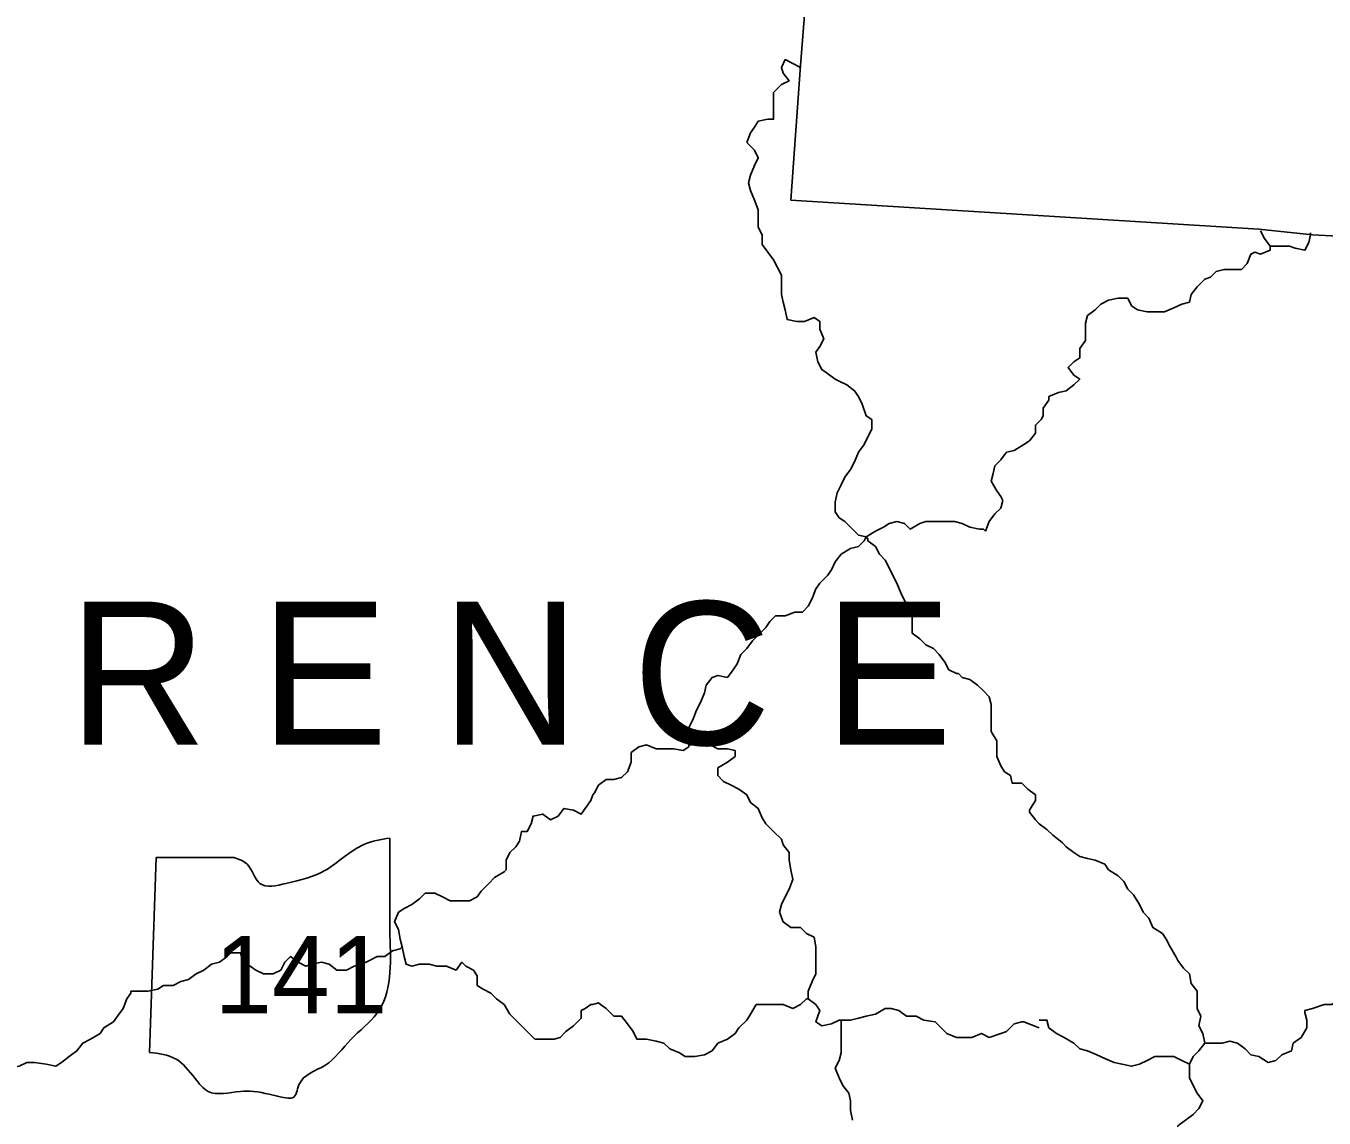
# Model space of a CAD drawing. Extents: x 0 to 34, y 0 to 22.
# Drawn here: x 7.373 to 8.293, y 15.579 to 16.352 of the extents above; entities that cross this region are included whole.
import ezdxf

# ---------------------------------------------------------------- set-up
doc = ezdxf.new("R2010")
doc.units = 0
doc.layers.add('Default', color=7, linetype='Continuous')
doc.layers.add('TR_Turning_Path1', color=7, linetype='Continuous')

msp = doc.modelspace()

# ---------------------------------------------------------------- linework, layer by layer
at = {"layer": 'Default'}
for points in [[(7.55101, 16.96366), (7.52511, 16.66507), (7.87687, 16.63644), (7.86733, 16.50283), (7.9355, 16.49737), (7.92186, 16.32422), (7.91505, 16.22878), (8.24636, 16.20833), (8.28453, 16.20424), (8.33362, 16.20151)], [(7.88369, 16.26968), (7.88641, 16.2765), (7.88914, 16.28059), (7.89187, 16.28468), (7.89868, 16.28604), (7.90278, 16.28604), (7.90278, 16.29422), (7.90278, 16.30104), (7.90278, 16.30513), (7.90823, 16.31058), (7.91368, 16.31331), (7.90959, 16.31876), (7.90823, 16.32285), (7.91096, 16.32831), (7.92186, 16.32285)], [(7.91232, 16.14425), (7.91096, 16.15106), (7.90959, 16.15652), (7.90823, 16.16197), (7.90823, 16.17015), (7.90823, 16.17561), (7.9055, 16.18106), (7.90278, 16.18651), (7.89868, 16.19197), (7.89459, 16.19742), (7.89459, 16.20424), (7.89187, 16.20969), (7.89187, 16.21514), (7.89187, 16.22196), (7.88914, 16.22878), (7.88641, 16.2356), (7.88505, 16.24105), (7.88641, 16.2465), (7.88914, 16.25332), (7.89187, 16.25877), (7.88914, 16.26423), (7.88505, 16.26832), (7.88369, 16.26968)], [(8.25454, 16.19606), (8.25045, 16.20151), (8.24772, 16.20696)], [(8.25454, 16.19606), (8.26135, 16.19606), (8.26817, 16.19606), (8.27226, 16.19469), (8.27908, 16.19333), (8.28181, 16.19878), (8.28317, 16.20424), (8.28317, 16.2056)], [(8.17273, 16.1497), (8.17955, 16.1497), (8.18637, 16.15243), (8.19182, 16.15515), (8.19727, 16.15652), (8.19864, 16.16197), (8.20273, 16.16742), (8.20818, 16.17288), (8.21227, 16.17424), (8.21636, 16.17833), (8.22182, 16.1797), (8.22863, 16.1797), (8.23409, 16.1797), (8.23818, 16.18379), (8.2409, 16.1906), (8.24363, 16.19197), (8.24772, 16.1906), (8.25454, 16.19333), (8.25454, 16.19469), (8.25454, 16.19606)], [(8.09774, 16.08971), (8.10456, 16.09244), (8.11002, 16.0938), (8.11547, 16.09789), (8.11956, 16.10198), (8.11547, 16.10471), (8.11138, 16.11016), (8.11547, 16.11425), (8.11956, 16.11698), (8.11956, 16.1238), (8.12365, 16.12925), (8.12365, 16.1347), (8.12365, 16.14152), (8.12501, 16.14697), (8.13047, 16.15106), (8.13456, 16.15515), (8.14001, 16.15788), (8.14683, 16.15924), (8.15364, 16.15924), (8.15637, 16.15379), (8.16046, 16.15106), (8.16728, 16.1497), (8.17273, 16.1497), (8.17273, 16.1497)], [(7.9464, 16.10198), (7.94095, 16.10607), (7.93686, 16.1088), (7.93413, 16.11425), (7.93277, 16.12107), (7.9355, 16.12516), (7.93822, 16.13061), (7.9355, 16.13743), (7.9355, 16.14288), (7.93141, 16.14561), (7.92459, 16.14288), (7.91914, 16.14288), (7.91232, 16.14425), (7.91232, 16.14425)], [(7.96822, 15.99018), (7.96277, 15.99154), (7.95868, 15.99563), (7.95322, 16.00109), (7.94913, 16.00381), (7.9464, 16.0079), (7.9464, 16.01472), (7.94777, 16.02154), (7.95049, 16.02699), (7.95322, 16.03245), (7.95731, 16.0379), (7.96004, 16.04335), (7.96277, 16.05017), (7.96686, 16.05562), (7.96958, 16.06108), (7.97231, 16.06653), (7.97231, 16.07335), (7.96822, 16.07608), (7.96549, 16.08426), (7.96277, 16.08971), (7.96004, 16.0938), (7.95459, 16.09789), (7.94913, 16.10062), (7.9464, 16.10198)], [(8.06366, 16.01881), (8.06093, 16.0229), (8.05684, 16.02972), (8.05821, 16.03517), (8.05957, 16.04063), (8.06366, 16.04472), (8.06775, 16.05017), (8.0732, 16.05153), (8.08002, 16.05562), (8.08411, 16.05835), (8.0882, 16.0638), (8.0882, 16.06926), (8.09229, 16.07335), (8.09365, 16.07608), (8.09365, 16.08153), (8.09774, 16.08698), (8.09774, 16.08971), (8.09774, 16.08971)], [(8.05275, 15.99427), (8.05548, 16.00109), (8.05957, 16.00654), (8.06366, 16.01063), (8.06502, 16.01608), (8.06366, 16.01881)], [(7.96822, 15.99018), (7.97504, 15.99427), (7.98049, 15.997), (7.98458, 15.99972), (7.99003, 16.00109), (7.99549, 15.99972), (7.99958, 15.99563), (8.0064, 15.99972), (8.01049, 16.00109), (8.0173, 16.00109), (8.02412, 16.00109), (8.03094, 16.00109), (8.03639, 15.99972), (8.04184, 15.997), (8.04866, 15.99563), (8.05139, 15.99563), (8.05275, 15.99427)], [(7.84278, 15.84293), (7.84278, 15.84838), (7.84278, 15.8552), (7.84551, 15.86065), (7.84824, 15.86747), (7.85097, 15.87293), (7.85369, 15.87974), (7.85506, 15.8852), (7.85915, 15.89065), (7.86324, 15.89201), (7.87005, 15.89065), (7.87414, 15.8961), (7.87687, 15.90019), (7.8796, 15.90701), (7.88369, 15.9111), (7.88778, 15.91656), (7.89187, 15.92065), (7.89732, 15.9261), (7.90005, 15.93019), (7.90414, 15.93428), (7.91096, 15.93428), (7.91777, 15.93701), (7.92323, 15.93701), (7.92732, 15.9411), (7.93004, 15.94655), (7.93277, 15.95337), (7.9355, 15.95746), (7.94095, 15.96291), (7.94368, 15.967), (7.9464, 15.97246), (7.95049, 15.97791), (7.95731, 15.982), (7.96277, 15.98336), (7.96686, 15.98745), (7.96822, 15.99018), (7.96822, 15.99018)], [(8.0323, 15.89338), (8.02685, 15.8961), (8.02412, 15.90156), (8.02003, 15.90701), (8.01594, 15.9111), (8.01049, 15.91383), (8.0064, 15.91792), (8.00094, 15.92201), (8.00094, 15.92746), (8.00094, 15.93428), (7.99958, 15.93973), (7.99549, 15.94519), (7.99276, 15.95064), (7.99003, 15.95746), (7.98731, 15.96291), (7.98458, 15.96837), (7.98185, 15.97382), (7.97776, 15.97791), (7.97504, 15.98336), (7.96958, 15.98745), (7.96958, 15.98882), (7.96822, 15.99018)], [(8.08411, 15.79657), (8.0882, 15.80339), (8.0882, 15.80748), (8.08275, 15.81157), (8.07866, 15.81566), (8.07184, 15.81566), (8.07048, 15.82112), (8.06639, 15.82384), (8.06366, 15.82793), (8.06093, 15.83475), (8.06093, 15.8402), (8.06093, 15.84566), (8.05684, 15.85247), (8.05684, 15.85929), (8.05684, 15.86475), (8.05684, 15.87156), (8.05548, 15.87702), (8.05139, 15.88111), (8.0473, 15.8852), (8.04184, 15.88929), (8.03639, 15.89065), (8.03366, 15.89338), (8.0323, 15.89338)], [(7.77598, 15.80884), (7.7787, 15.8143), (7.78416, 15.81839), (7.78961, 15.81839), (7.79507, 15.81975), (7.79916, 15.82384), (7.80188, 15.83066), (7.80188, 15.83748), (7.80734, 15.84157), (7.81279, 15.84293), (7.81961, 15.8402), (7.82506, 15.8402), (7.83188, 15.8402), (7.83869, 15.83884), (7.84278, 15.84157), (7.84278, 15.84157), (7.84278, 15.84293)], [(7.91368, 15.74067), (7.91641, 15.74749), (7.91505, 15.75431), (7.91368, 15.76113), (7.91368, 15.76658), (7.90959, 15.77203), (7.90823, 15.77612), (7.90278, 15.78158), (7.89732, 15.78703), (7.89459, 15.79112), (7.89187, 15.79794), (7.88641, 15.80203), (7.88369, 15.80748), (7.87823, 15.81157), (7.87278, 15.8143), (7.86733, 15.81703), (7.86324, 15.82112), (7.86324, 15.82657), (7.87005, 15.83066), (7.87551, 15.83475), (7.87551, 15.83884), (7.87005, 15.8402), (7.86324, 15.8402), (7.85778, 15.84293), (7.85097, 15.84293), (7.84415, 15.84293), (7.84278, 15.84293)], [(7.71326, 15.75431), (7.71326, 15.76113), (7.71599, 15.76658), (7.72008, 15.77067), (7.7228, 15.77476), (7.72417, 15.78158), (7.72826, 15.78158), (7.73098, 15.78703), (7.73235, 15.79248), (7.73916, 15.79385), (7.74462, 15.78976), (7.75007, 15.79248), (7.75416, 15.79794), (7.76098, 15.79657), (7.76643, 15.79385), (7.76916, 15.79794), (7.77325, 15.80339), (7.77461, 15.80748), (7.77598, 15.80884)], [(8.18773, 15.69295), (8.18364, 15.69977), (8.18091, 15.70522), (8.17819, 15.70932), (8.17137, 15.71341), (8.16864, 15.72022), (8.16455, 15.72431), (8.16183, 15.72977), (8.15773, 15.73658), (8.15364, 15.74067), (8.15092, 15.74613), (8.14683, 15.75022), (8.14001, 15.75431), (8.13728, 15.7584), (8.13047, 15.76113), (8.12501, 15.76249), (8.11956, 15.76385), (8.11547, 15.76658), (8.11002, 15.77067), (8.10729, 15.7734), (8.10592, 15.77476), (8.10047, 15.77885), (8.09638, 15.78294), (8.09093, 15.78703), (8.0882, 15.78976), (8.08411, 15.79521), (8.08411, 15.79657)], [(7.63093, 15.70789), (7.63093, 15.77692)], [(7.46067, 15.62506), (7.46528, 15.76311), (7.52049, 15.76311)], [(7.63964, 15.69977), (7.63827, 15.70522), (7.63691, 15.71204), (7.63418, 15.7175), (7.63691, 15.72431), (7.641, 15.72704), (7.64645, 15.72977), (7.65191, 15.73386), (7.656, 15.73795), (7.66281, 15.73795), (7.66827, 15.73522), (7.67372, 15.73249), (7.68054, 15.73249), (7.68735, 15.73249), (7.69281, 15.73522), (7.69554, 15.73931), (7.70099, 15.74476), (7.70508, 15.74885), (7.7119, 15.75294), (7.7119, 15.75294), (7.71326, 15.75431)], [(7.92732, 15.66296), (7.92732, 15.66841), (7.93004, 15.67523), (7.93277, 15.68068), (7.93277, 15.6875), (7.93277, 15.69295), (7.93277, 15.69977), (7.93141, 15.70659), (7.92595, 15.70932), (7.92186, 15.71341), (7.91505, 15.71341), (7.90959, 15.7175), (7.90687, 15.72431), (7.90823, 15.72977), (7.91096, 15.73522), (7.91368, 15.74067), (7.91368, 15.74067)], [(7.54147, 15.68068), (7.54829, 15.68068), (7.55374, 15.68341), (7.55647, 15.68886), (7.56056, 15.69295), (7.56601, 15.68886), (7.57146, 15.68614), (7.57555, 15.6875), (7.58237, 15.68886), (7.58783, 15.6875), (7.59328, 15.68341), (7.6001, 15.68341), (7.60555, 15.68614), (7.611, 15.6875), (7.61646, 15.69023), (7.62191, 15.69295), (7.62736, 15.69295), (7.63282, 15.69704), (7.63827, 15.69841), (7.63964, 15.69977)], [(7.63964, 15.69977), (7.641, 15.69295), (7.64236, 15.6875), (7.64645, 15.68614), (7.65191, 15.6875), (7.65872, 15.6875), (7.66418, 15.68614), (7.67099, 15.68614), (7.67781, 15.68341), (7.6819, 15.68886), (7.68463, 15.68614), (7.69008, 15.68341), (7.69281, 15.67932), (7.69281, 15.6725), (7.6969, 15.66978), (7.70235, 15.66705), (7.70644, 15.66296), (7.7119, 15.65887), (7.71599, 15.65205), (7.72008, 15.64796), (7.72417, 15.64387), (7.72962, 15.63842), (7.73371, 15.63433), (7.73916, 15.63433), (7.74735, 15.63433), (7.75144, 15.63569), (7.75553, 15.63978), (7.76098, 15.64387), (7.76643, 15.64932), (7.76643, 15.65478), (7.76916, 15.65614), (7.77325, 15.65887), (7.77325, 15.65887), (7.77461, 15.65887)], [(7.44739, 15.66841), (7.45285, 15.66841), (7.45966, 15.66841), (7.46648, 15.66978), (7.47057, 15.6725), (7.47739, 15.6725), (7.48284, 15.67523), (7.4883, 15.67659), (7.49375, 15.68068), (7.4992, 15.68341), (7.50466, 15.6875), (7.51011, 15.68886), (7.51556, 15.69295), (7.51829, 15.69568), (7.52511, 15.69568), (7.52647, 15.69023), (7.53192, 15.68614), (7.53602, 15.68341), (7.54147, 15.68068), (7.54147, 15.68068), (7.54147, 15.68068)], [(8.20818, 15.6316), (8.20682, 15.63842), (8.20409, 15.64387), (8.20545, 15.65069), (8.20273, 15.65614), (8.20273, 15.66296), (8.20273, 15.66841), (8.19864, 15.67387), (8.19727, 15.68068), (8.19318, 15.68477), (8.18909, 15.69023), (8.18773, 15.69295), (8.18773, 15.69295)], [(8.27908, 15.65478), (8.28453, 15.65614), (8.29271, 15.65887), (8.29817, 15.65887), (8.30362, 15.66296), (8.30907, 15.66432), (8.31726, 15.66432), (8.32135, 15.66705), (8.3268, 15.66432), (8.33362, 15.66432), (8.34043, 15.66705), (8.34316, 15.66978)], [(7.3615, 15.61388), (7.36831, 15.61524), (7.37377, 15.61797), (7.37922, 15.61797), (7.3874, 15.6166), (7.39422, 15.61524), (7.39831, 15.61797), (7.40376, 15.62206), (7.40922, 15.62615), (7.41331, 15.6316), (7.41876, 15.63433), (7.42558, 15.63842), (7.4283, 15.64251), (7.43512, 15.6466), (7.43785, 15.65069), (7.44194, 15.65614), (7.44467, 15.66296), (7.44739, 15.66705), (7.44739, 15.66841)], [(7.77461, 15.65887), (7.7787, 15.66023), (7.78007, 15.65887), (7.78416, 15.65614), (7.78961, 15.65069), (7.79507, 15.65069), (7.79916, 15.64523), (7.80325, 15.63978), (7.80597, 15.63433), (7.81279, 15.63433), (7.81961, 15.63296), (7.82506, 15.6316), (7.82915, 15.62751), (7.83597, 15.62478), (7.84006, 15.62206), (7.84688, 15.62206), (7.85369, 15.62342), (7.85915, 15.62615), (7.86324, 15.6316), (7.87005, 15.63433), (7.87551, 15.63842), (7.87823, 15.64251), (7.88369, 15.64796), (7.88641, 15.65205), (7.8905, 15.65887), (7.89459, 15.65887), (7.90278, 15.65887), (7.90959, 15.65887), (7.91641, 15.65614), (7.92186, 15.65887), (7.92595, 15.66296), (7.92595, 15.66296), (7.92732, 15.66296)], [(7.92732, 15.66296), (7.93277, 15.65887), (7.9355, 15.65478), (7.93277, 15.6466), (7.93686, 15.64387), (7.94368, 15.64523), (7.94913, 15.64796), (7.95049, 15.64796)], [(7.95049, 15.64796), (7.94913, 15.64796), (7.94368, 15.64523), (7.93686, 15.64387), (7.93277, 15.6466), (7.9355, 15.65478), (7.93277, 15.65887), (7.92732, 15.66296)], [(7.95049, 15.64796), (7.94913, 15.64796), (7.94368, 15.64523), (7.93686, 15.64387), (7.93277, 15.6466), (7.9355, 15.65478), (7.93277, 15.65887), (7.92732, 15.66296)], [(7.95049, 15.64796), (7.95731, 15.64796), (7.96277, 15.64932), (7.96822, 15.65069), (7.97504, 15.65205), (7.98185, 15.65614), (7.98594, 15.65614), (7.9914, 15.65478), (7.99685, 15.65069), (8.00367, 15.65069), (8.00912, 15.64796), (8.0173, 15.6466), (8.02139, 15.64251), (8.02548, 15.63842), (8.0323, 15.63569), (8.03775, 15.63569), (8.04321, 15.63569), (8.05002, 15.63842), (8.05548, 15.63569), (8.06366, 15.63842), (8.06775, 15.63978), (8.0732, 15.64523), (8.07866, 15.6466), (8.08002, 15.6466), (8.09093, 15.64251)], [(8.20818, 15.6316), (8.21364, 15.6316), (8.22045, 15.6316), (8.22591, 15.63296), (8.23136, 15.6316), (8.23681, 15.62751), (8.2409, 15.62342), (8.24636, 15.62206), (8.25317, 15.61797), (8.25863, 15.61933), (8.26272, 15.62342), (8.26954, 15.62615), (8.2709, 15.6316), (8.27635, 15.63569), (8.28044, 15.64251), (8.28044, 15.64796), (8.27908, 15.65341), (8.27908, 15.65478)], [(7.95868, 15.57706), (7.95731, 15.58388), (7.95731, 15.5907), (7.95595, 15.59615), (7.95186, 15.60161), (7.94913, 15.60706), (7.9464, 15.61388), (7.94913, 15.61933), (7.95049, 15.62478), (7.95049, 15.6316), (7.95049, 15.63842), (7.95049, 15.64387), (7.95049, 15.64796)], [(8.09093, 15.64796), (8.09638, 15.64796), (8.09774, 15.64251), (8.1032, 15.63842), (8.10865, 15.63569), (8.11547, 15.6316), (8.11956, 15.62751), (8.12501, 15.62615), (8.13183, 15.62342), (8.13728, 15.62069), (8.1441, 15.61797), (8.14955, 15.6166), (8.15637, 15.61524), (8.16183, 15.6166), (8.16728, 15.61933), (8.17273, 15.62206), (8.17955, 15.62206), (8.18637, 15.62206), (8.19182, 15.61933), (8.19727, 15.6166), (8.19727, 15.6166)], [(8.19727, 15.6166), (8.2, 15.62206), (8.20409, 15.62615), (8.20818, 15.6316)], [(8.19727, 15.6166), (8.2, 15.62206), (8.20409, 15.62615), (8.20818, 15.6316)], [(8.19727, 15.6166), (8.2, 15.62206), (8.20409, 15.62615), (8.20818, 15.6316)], [(8.20136, 15.53343), (8.19591, 15.53616), (8.19455, 15.54161), (8.19318, 15.54843), (8.19182, 15.55252), (8.19182, 15.5607), (8.18909, 15.56616), (8.18909, 15.57297), (8.19455, 15.57706), (8.2, 15.58115), (8.20409, 15.58524), (8.20682, 15.5907), (8.20273, 15.59615), (8.2, 15.60161), (8.19727, 15.60706), (8.19727, 15.61388), (8.19727, 15.61524), (8.19727, 15.6166)]]:
    msp.add_lwpolyline(points, dxfattribs=at)
for points in [[(8.57494, 15.78021), (8.55449, 15.75431), (8.54767, 15.72977), (8.55449, 15.69159), (8.54767, 15.67659), (8.54495, 15.64932), (8.53813, 15.62342), (8.53813, 15.60297), (8.53813, 15.57434), (8.53268, 15.55252), (8.52313, 15.53343), (8.51359, 15.50753), (8.51359, 15.47617), (8.51359, 15.43799), (8.51359, 15.40118), (8.50268, 15.37391), (8.49177, 15.33846), (8.48359, 15.30029), (8.48087, 15.27438), (8.47405, 15.24712), (8.45905, 15.2103), (8.44269, 15.17349), (8.42769, 15.15849), (8.39633, 15.14077), (8.36497, 15.13668), (8.32544, 15.12713), (8.28999, 15.12713), (8.25999, 15.11895), (8.23, 15.11623), (8.20545, 15.10941), (8.185, 15.10941), (8.16319, 15.11895), (8.14274, 15.12986), (8.11547, 15.11895), (8.09229, 15.10941), (8.07184, 15.09987), (8.04593, 15.09305), (8.00776, 15.08487), (7.97367, 15.07396), (7.94368, 15.06714), (7.91368, 15.05624), (7.88232, 15.0426), (7.8496, 15.03033), (7.81824, 15.02079), (7.78279, 15.0017), (7.75007, 14.98807), (7.69826, 14.97852), (7.64645, 14.9717), (7.60555, 14.9717), (7.56465, 14.97852), (7.52783, 14.99352), (7.50057, 15.02079), (7.48011, 15.03442), (7.46648, 15.06714), (7.4583, 15.09441), (7.45285, 15.13668), (7.45285, 15.16122), (7.4433, 15.20076), (7.4433, 15.22257), (7.43376, 15.24303), (7.42285, 15.28529), (7.39149, 15.2962), (7.37377, 15.30983), (7.33014, 15.33846), (7.29605, 15.3521), (7.26333, 15.38073), (7.23606, 15.423), (7.20061, 15.45845), (7.17198, 15.50071), (7.15835, 15.54025), (7.13653, 15.58252), (7.09836, 15.60297), (7.07382, 15.62751), (7.04246, 15.64932), (7.01382, 15.66569), (6.98928, 15.67659), (6.93884, 15.67659), (6.90748, 15.67659), (6.88566, 15.68068), (6.8543, 15.67659), (6.83385, 15.67659), (6.79022, 15.68068), (6.74796, 15.69159), (6.72478, 15.71204), (6.69478, 15.72431)], [(7.63093, 15.77692), (7.61253, 15.77231), (7.58492, 15.75391), (7.55731, 15.7447), (7.5389, 15.7447), (7.5297, 15.75851), (7.52049, 15.76311)], [(7.49288, 15.60666), (7.50209, 15.59745), (7.5251, 15.59745), (7.5343, 15.59745), (7.55731, 15.59285), (7.56191, 15.59285), (7.56651, 15.60206), (7.58492, 15.61586), (7.60332, 15.63427), (7.62173, 15.65267), (7.63093, 15.70789)], [(7.49288, 15.60666), (7.47908, 15.62046), (7.46067, 15.62506)]]:
    msp.add_spline(points, degree=3, dxfattribs=at)

# ---------------------------------------------------------------- texts
msp.add_text('141', height=0.05486, dxfattribs=at).set_placement((7.50669, 15.65267))
at = {"layer": 'TR_Turning_Path1'}
msp.add_text('L A W R E N C E', height=0.1014887, dxfattribs=at).set_placement((6.9961, 15.84293))

doc.saveas('drawing.dxf')
